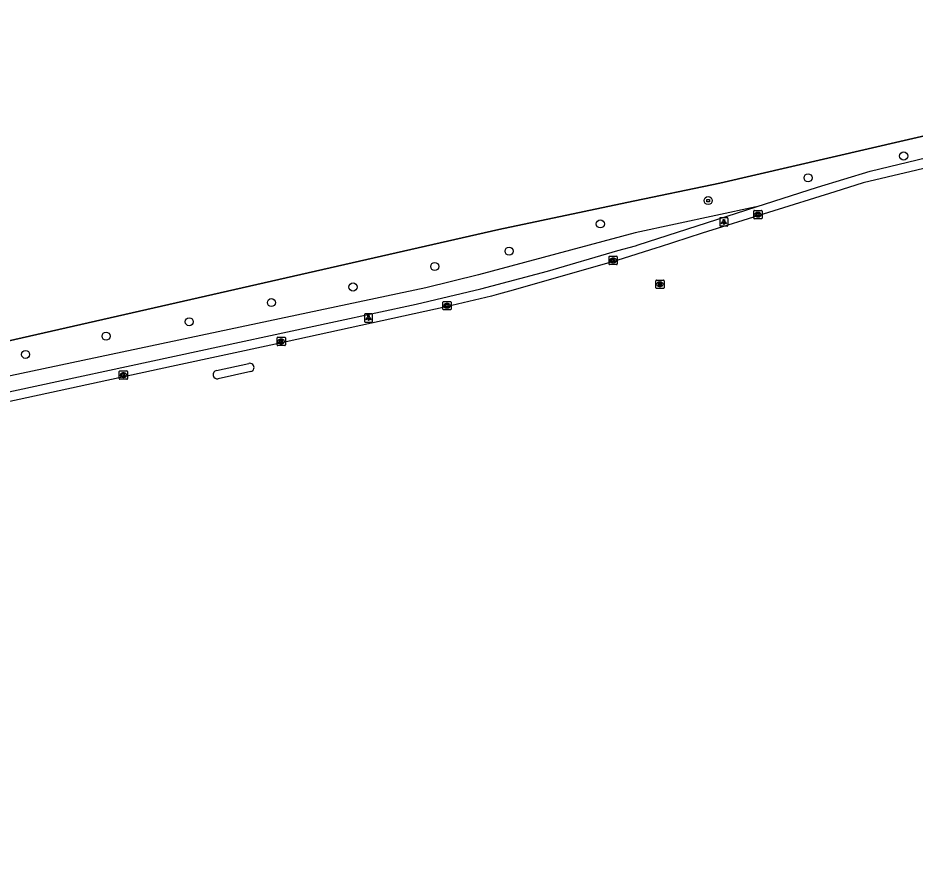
# Model space of a CAD drawing. Extents: x 161477 to 163040, y 383680 to 384868.
# Drawn here: x 162142.1 to 162250.6, y 383711.9 to 383814.6 of the extents above; entities that cross this region are included whole.
import ezdxf

# ---------------------------------------------------------------- set-up
doc = ezdxf.new("R2010")
doc.units = 0
for name, color, linetype in [('IMGEO_Boom', 7, 'Continuous'), ('IMGEO_Groenvoorziening', 7, 'Continuous'), ('IMGEO_Hek', 7, 'Continuous'), ('IMGEO_Kolk', 7, 'Continuous'), ('IMGEO_Lichtpunt', 7, 'Continuous'), ('IMGEO_Rijbaan_lokaal_open', 7, 'Continuous'), ('IMGEO_Rioolput', 7, 'Continuous'), ('IMGEO_Voetpad_open', 7, 'Continuous')]:
    doc.layers.add(name, color=color, linetype=linetype)

msp = doc.modelspace()

# ---------------------------------------------------------------- linework, layer by layer
at = {"layer": 'IMGEO_Boom'}
for centre in [(162249.18, 383797.87), (162237.62, 383795.23), (162225.54, 383792.48), (162212.5, 383789.66), (162201.47, 383786.37), (162192.48, 383784.51), (162182.6, 383782.03), (162172.73, 383780.15), (162162.79, 383777.83), (162152.74, 383776.09), (162143, 383773.88)]:
    msp.add_circle(centre, 0.489, dxfattribs=at)
at = {"layer": 'IMGEO_Groenvoorziening'}
for points in [[(162298.92, 383814.56), (162261.09, 383802.89), (162253.58, 383800.74), (162226.94, 383794.59), (162215.71, 383792.24), (162200.21, 383788.99), (162072.88, 383760.06), (162061.02, 383757.62), (162034.23, 383752.62), (161913.96, 383727.2), (161882.57, 383720.16), (161862.58, 383715.7), (161851.78, 383713.8), (161847.77, 383713.09), (161846.44, 383712.85), (161845.48, 383712.89), (161845.45, 383711.91)], [(162231.35, 383791.72), (162216.7, 383788.57), (162197.76, 383783.49), (162191.42, 383781.95), (162037.84, 383749.41), (161933.79, 383726.48), (161872.38, 383713.55)]]:
    msp.add_lwpolyline(points, dxfattribs=at)
at = {"layer": 'IMGEO_Hek'}
for points in [[(162215.71, 383792.24), (162226.94, 383794.59), (162253.58, 383800.74), (162261.09, 383802.89), (162298.92, 383814.56)], [(162061.02, 383757.62), (162072.88, 383760.06), (162200.21, 383788.99), (162215.71, 383792.24)]]:
    msp.add_lwpolyline(points, dxfattribs=at)
at = {"layer": 'IMGEO_Kolk'}
for p, q in [((162231.06, 383790.36), (162231.06, 383791.21)), ((162231.13, 383791.29), (162231.98, 383791.29)), ((162231.54, 383791.06), (162231.57, 383791.06)), ((162232.06, 383791.21), (162232.06, 383790.36)), ((162231.98, 383790.28), (162231.13, 383790.28)), ((162231.57, 383790.51), (162231.54, 383790.51)), ((162213.55, 383784.82), (162213.55, 383785.67)), ((162213.62, 383785.75), (162214.47, 383785.75)), ((162214.03, 383785.53), (162214.06, 383785.53)), ((162214.55, 383785.67), (162214.55, 383784.82)), ((162214.47, 383784.75), (162213.62, 383784.75)), ((162214.06, 383784.97), (162214.03, 383784.97)), ((162193.47, 383779.35), (162193.47, 383780.2)), ((162193.54, 383780.27), (162194.39, 383780.27)), ((162193.95, 383780.05), (162193.98, 383780.05)), ((162194.47, 383780.2), (162194.47, 383779.35)), ((162194.39, 383779.27), (162193.54, 383779.27)), ((162193.98, 383779.49), (162193.95, 383779.49)), ((162173.42, 383775.03), (162173.42, 383775.88)), ((162173.49, 383775.96), (162174.34, 383775.96)), ((162173.91, 383775.73), (162173.93, 383775.73)), ((162174.42, 383775.88), (162174.42, 383775.03)), ((162174.34, 383774.95), (162173.49, 383774.95)), ((162173.93, 383775.18), (162173.9, 383775.18)), ((162154.33, 383770.96), (162154.33, 383771.81)), ((162154.41, 383771.89), (162155.26, 383771.89)), ((162154.82, 383771.67), (162154.84, 383771.67)), ((162155.33, 383771.81), (162155.33, 383770.96)), ((162155.26, 383770.89), (162154.41, 383770.89)), ((162154.84, 383771.11), (162154.82, 383771.11))]:
    msp.add_line(p, q, dxfattribs=at)
for points in [[(162231.06, 383790.36), (162231.06, 383791.21)], [(162231.13, 383791.29), (162231.98, 383791.29)], [(162231.38, 383790.98), (162231.5, 383790.98), (162231.5, 383790.83), (162231.63, 383790.98), (162231.79, 383790.98), (162231.65, 383790.83), (162231.8, 383790.58), (162231.65, 383790.58), (162231.56, 383790.75), (162231.5, 383790.68), (162231.5, 383790.58), (162231.38, 383790.58), (162231.38, 383790.98)], [(162232.06, 383791.21), (162232.06, 383790.36)], [(162231.98, 383790.28), (162231.13, 383790.28)], [(162213.55, 383784.82), (162213.55, 383785.67)], [(162213.62, 383785.75), (162214.47, 383785.75)], [(162213.87, 383785.45), (162213.99, 383785.45), (162213.99, 383785.29), (162214.12, 383785.45), (162214.28, 383785.45), (162214.14, 383785.3), (162214.29, 383785.05), (162214.14, 383785.05), (162214.05, 383785.21), (162213.99, 383785.14), (162213.99, 383785.05), (162213.87, 383785.05), (162213.87, 383785.45)], [(162214.55, 383785.67), (162214.55, 383784.82)], [(162214.47, 383784.75), (162213.62, 383784.75)], [(162193.47, 383779.35), (162193.47, 383780.2)], [(162193.54, 383780.27), (162194.39, 383780.27)], [(162193.79, 383779.97), (162193.91, 383779.97), (162193.91, 383779.82), (162194.04, 383779.97), (162194.2, 383779.97), (162194.06, 383779.82), (162194.21, 383779.57), (162194.06, 383779.57), (162193.97, 383779.74), (162193.91, 383779.67), (162193.91, 383779.57), (162193.79, 383779.57), (162193.79, 383779.97)], [(162194.47, 383780.2), (162194.47, 383779.35)], [(162194.39, 383779.27), (162193.54, 383779.27)], [(162173.42, 383775.03), (162173.42, 383775.88)], [(162173.49, 383775.96), (162174.34, 383775.96)], [(162173.74, 383775.65), (162173.86, 383775.65), (162173.86, 383775.5), (162173.99, 383775.65), (162174.16, 383775.65), (162174.01, 383775.5), (162174.16, 383775.25), (162174.01, 383775.25), (162173.93, 383775.42), (162173.86, 383775.35), (162173.86, 383775.25), (162173.74, 383775.25), (162173.74, 383775.65)], [(162174.42, 383775.88), (162174.42, 383775.03)], [(162174.34, 383774.95), (162173.49, 383774.95)], [(162154.33, 383770.96), (162154.33, 383771.81)], [(162154.41, 383771.89), (162155.26, 383771.89)], [(162154.65, 383771.59), (162154.78, 383771.59), (162154.78, 383771.44), (162154.9, 383771.59), (162155.07, 383771.59), (162154.92, 383771.44), (162155.08, 383771.19), (162154.92, 383771.19), (162154.84, 383771.35), (162154.78, 383771.28), (162154.78, 383771.19), (162154.65, 383771.19), (162154.65, 383771.59)], [(162155.33, 383771.81), (162155.33, 383770.96)], [(162155.26, 383770.89), (162154.41, 383770.89)]]:
    msp.add_lwpolyline(points, dxfattribs=at)
for centre, start, end in [((162231.13, 383791.21), 91.552, 178.448), ((162231.13, 383791.21), 91.552, 178.448), ((162231.98, 383791.21), 1.552, 88.448), ((162231.98, 383791.21), 1.552, 88.448), ((162231.13, 383790.36), 181.552, 268.448), ((162231.13, 383790.36), 181.552, 268.448), ((162231.98, 383790.36), 271.552, 358.448), ((162231.98, 383790.36), 271.552, 358.448), ((162213.62, 383785.67), 91.552, 178.448), ((162213.62, 383785.67), 91.552, 178.448), ((162214.47, 383785.67), 1.552, 88.448), ((162214.47, 383785.67), 1.552, 88.448), ((162213.62, 383784.82), 181.552, 268.448), ((162213.62, 383784.82), 181.552, 268.448), ((162214.47, 383784.82), 271.552, 358.448), ((162214.47, 383784.82), 271.552, 358.448), ((162193.54, 383780.2), 91.552, 178.448), ((162193.54, 383780.2), 91.552, 178.448), ((162194.39, 383780.2), 1.552, 88.448), ((162194.39, 383780.2), 1.552, 88.448), ((162193.54, 383779.35), 181.552, 268.448), ((162193.54, 383779.35), 181.552, 268.448), ((162194.39, 383779.35), 271.552, 358.448), ((162194.39, 383779.35), 271.552, 358.448), ((162173.49, 383775.88), 91.552, 178.448), ((162173.49, 383775.88), 91.552, 178.448), ((162174.34, 383775.88), 1.552, 88.448), ((162174.34, 383775.88), 1.552, 88.448), ((162173.49, 383775.03), 181.552, 268.448), ((162173.49, 383775.03), 181.552, 268.448), ((162174.34, 383775.03), 271.552, 358.448), ((162174.34, 383775.03), 271.552, 358.448), ((162154.41, 383771.81), 91.552, 178.448), ((162154.41, 383771.81), 91.552, 178.448), ((162155.26, 383771.81), 1.552, 88.448), ((162155.26, 383771.81), 1.552, 88.448), ((162154.41, 383770.96), 181.552, 268.448), ((162154.41, 383770.96), 181.552, 268.448), ((162155.26, 383770.96), 271.552, 358.448), ((162155.26, 383770.96), 271.552, 358.448)]:
    msp.add_arc(centre, 0.0765, start, end, dxfattribs=at)
for centre, major_axis, ratio, start_param, end_param in [((162231.54, 383790.78), (-0.387, 0.002), 0.722429, 4.712389, 7.853982), ((162231.57, 383790.78), (-0.39, 0.002), 0.717154, 1.570796, 4.712389), ((162214.03, 383785.25), (-0.387, 0.002), 0.722429, 4.712389, 7.853982), ((162214.06, 383785.25), (-0.39, 0.002), 0.717154, 1.570796, 4.712389), ((162193.95, 383779.77), (-0.387, 0.002), 0.722429, 4.712389, 7.853982), ((162193.98, 383779.77), (-0.39, 0.002), 0.717154, 1.570796, 4.712389), ((162173.9, 383775.45), (-0.387, 0.002), 0.722429, 4.712389, 7.853982), ((162173.93, 383775.45), (-0.39, 0.002), 0.717154, 1.570796, 4.712389), ((162154.82, 383771.39), (-0.387, 0.002), 0.722429, 4.712389, 7.853982), ((162154.84, 383771.39), (-0.39, 0.002), 0.717154, 1.570796, 4.712389)]:
    msp.add_ellipse(centre, major_axis=major_axis, ratio=ratio, start_param=start_param, end_param=end_param, dxfattribs=at)
at = {"layer": 'IMGEO_Lichtpunt'}
for p, q in [((162226.94, 383790.31), (162226.94, 383789.5)), ((162226.94, 383790.31), (162226.94, 383789.5)), ((162227.84, 383790.4), (162227.03, 383790.4)), ((162227.84, 383790.4), (162227.03, 383790.4)), ((162227.94, 383789.5), (162227.94, 383790.31)), ((162227.94, 383789.5), (162227.94, 383790.31)), ((162227.03, 383789.41), (162227.84, 383789.41)), ((162227.03, 383789.41), (162227.84, 383789.41)), ((162184.87, 383778.79), (162184.07, 383778.79)), ((162184.87, 383778.79), (162184.07, 383778.79)), ((162183.97, 383778.7), (162183.97, 383777.89)), ((162183.97, 383778.7), (162183.97, 383777.89)), ((162184.07, 383777.8), (162184.87, 383777.8)), ((162184.07, 383777.8), (162184.87, 383777.8)), ((162184.97, 383777.89), (162184.97, 383778.7)), ((162184.97, 383777.89), (162184.97, 383778.7))]:
    msp.add_line(p, q, dxfattribs=at)
for points in [[(162227.31, 383789.97), (162227.35, 383789.95), (162227.17, 383789.68), (162227.13, 383789.71), (162227.31, 383789.97)], [(162227.42, 383789.93), (162227.46, 383789.93), (162227.46, 383789.6), (162227.42, 383789.6), (162227.42, 383789.93)], [(162227.53, 383789.95), (162227.56, 383789.97), (162227.75, 383789.71), (162227.71, 383789.68), (162227.53, 383789.95)], [(162184.35, 383778.36), (162184.38, 383778.33), (162184.2, 383778.07), (162184.16, 383778.1), (162184.35, 383778.36)], [(162184.45, 383778.31), (162184.5, 383778.31), (162184.5, 383777.99), (162184.45, 383777.99), (162184.45, 383778.31)], [(162184.56, 383778.33), (162184.6, 383778.36), (162184.78, 383778.1), (162184.74, 383778.07), (162184.56, 383778.33)]]:
    msp.add_lwpolyline(points, dxfattribs=at)
for centre in [(162227.44, 383790.11), (162184.47, 383778.5)]:
    msp.add_circle(centre, 0.0994, dxfattribs=at)
for centre, start, end in [((162227.03, 383790.31), 90, 180), ((162227.03, 383790.31), 90, 180), ((162227.84, 383790.31), 0, 90), ((162227.84, 383790.31), 0, 90), ((162227.03, 383789.5), 180, 270), ((162227.03, 383789.5), 180, 270), ((162227.84, 383789.5), 270, 0), ((162227.84, 383789.5), 270, 360), ((162184.07, 383778.7), 90, 180), ((162184.07, 383778.7), 90, 180), ((162184.87, 383778.7), 0, 90), ((162184.87, 383778.7), 0, 90), ((162184.07, 383777.89), 180, 270), ((162184.07, 383777.89), 180, 270), ((162184.87, 383777.89), 270, 0), ((162184.87, 383777.89), 270, 360)]:
    msp.add_arc(centre, 0.0946, start, end, dxfattribs=at)
at = {"layer": 'IMGEO_Rijbaan_lokaal_open'}
for points in [[(162253.66, 383796.86), (162244.29, 383794.61), (162240.84, 383793.55), (162224.8, 383788.56), (162219.62, 383786.85), (162219.33, 383786.78), (162214.48, 383785.25), (162201.98, 383781.65), (162200.19, 383781.17), (162199.34, 383780.94), (162193.85, 383779.62), (162173.23, 383775.14), (162160.65, 383772.41), (162129.52, 383765.69), (162103.41, 383760.08), (162086.49, 383756.59), (162061.51, 383751.2), (162055.16, 383749.81), (162038.61, 383746.29), (162000, 383738.01)], [(162166.09, 383771.96), (162170, 383772.8)], [(162170.23, 383771.81), (162166.31, 383770.93)]]:
    msp.add_lwpolyline(points, dxfattribs=at)
for centre, radius, start, end in [((162170.12, 383772.31), 0.508, 282.5139, 104.574), ((162166.21, 383771.44), 0.525, 103.2779, 281.1173)]:
    msp.add_arc(centre, radius, start, end, dxfattribs=at)
at = {"layer": 'IMGEO_Rioolput'}
for p, q in [((162219.21, 383781.94), (162219.21, 383782.79)), ((162219.29, 383782.86), (162220.14, 383782.86)), ((162219.7, 383782.64), (162219.73, 383782.64)), ((162219.72, 383782.08), (162219.7, 383782.08)), ((162220.21, 383782.79), (162220.21, 383781.94)), ((162220.14, 383781.86), (162219.29, 383781.86))]:
    msp.add_line(p, q, dxfattribs=at)
for points in [[(162219.21, 383781.94), (162219.21, 383782.79)], [(162219.29, 383782.86), (162220.14, 383782.86)], [(162219.8, 383782.56), (162219.55, 383782.56), (162219.55, 383782.16)], [(162219.55, 383782.16), (162219.67, 383782.16), (162219.67, 383782.33), (162219.69, 383782.33)], [(162219.73, 383782.48), (162219.67, 383782.48), (162219.67, 383782.4)], [(162219.67, 383782.4), (162219.73, 383782.4)], [(162219.73, 383782.3), (162219.8, 383782.16), (162219.94, 383782.16), (162219.88, 383782.29)], [(162220.21, 383782.79), (162220.21, 383781.94)], [(162220.14, 383781.86), (162219.29, 383781.86)]]:
    msp.add_lwpolyline(points, dxfattribs=at)
for centre, radius, start, end in [((162219.29, 383782.79), 0.0765, 91.552, 178.448), ((162219.29, 383782.79), 0.0765, 91.552, 178.448), ((162219.68, 383782.27), 0.0533, 26.0293, 88.6989), ((162219.73, 383782.39), 0.0964, 77.0061, 93.1865), ((162219.71, 383782.59), 0.19, 274.7715, 282.9687), ((162219.75, 383782.44), 0.0378, 276.6634, 79.6772), ((162219.8, 383782.45), 0.109, 350.3612, 89.416), ((162219.8, 383782.45), 0.112, 277.5842, 350.9817), ((162219.78, 383782.24), 0.108, 29.5134, 73.7905), ((162220.14, 383782.79), 0.0765, 1.552, 88.448), ((162220.14, 383782.79), 0.0765, 1.552, 88.448), ((162219.29, 383781.94), 0.0765, 181.552, 268.448), ((162219.29, 383781.94), 0.0765, 181.552, 268.448), ((162220.14, 383781.94), 0.0765, 271.552, 358.448), ((162220.14, 383781.94), 0.0765, 271.552, 358.448)]:
    msp.add_arc(centre, radius, start, end, dxfattribs=at)
for centre, major_axis, ratio, start_param, end_param in [((162219.7, 383782.36), (-0.387, 0.002), 0.722429, 4.712389, 7.853982), ((162219.72, 383782.36), (-0.39, 0.002), 0.717154, 1.570796, 4.712389)]:
    msp.add_ellipse(centre, major_axis=major_axis, ratio=ratio, start_param=start_param, end_param=end_param, dxfattribs=at)
at = {"layer": 'IMGEO_Voetpad_open'}
for points in [[(162231.35, 383791.72), (162238.76, 383794.1), (162245.14, 383796.02), (162257.67, 383799.06)], [(162225.39, 383792.33), (162225.39, 383792.63), (162225.69, 383792.63), (162225.69, 383792.33), (162225.39, 383792.33)], [(161872.38, 383713.55), (161876.5, 383713.96), (161886.43, 383715.07), (161895.43, 383716.66), (161904.89, 383718.7), (161934.1, 383725.01), (161953.18, 383729.12), (161987.59, 383736.39), (162007.91, 383740.73), (162033.22, 383746.19), (162060.49, 383752.12), (162097.3, 383759.98), (162118.07, 383764.45), (162141.54, 383769.48), (162180.49, 383777.87), (162190.22, 383779.97), (162198.07, 383781.8), (162206.11, 383783.95), (162214.63, 383786.44), (162216.75, 383787.01), (162217.08, 383787.12), (162231.35, 383791.72)]]:
    msp.add_lwpolyline(points, dxfattribs=at)

doc.saveas('drawing.dxf')
